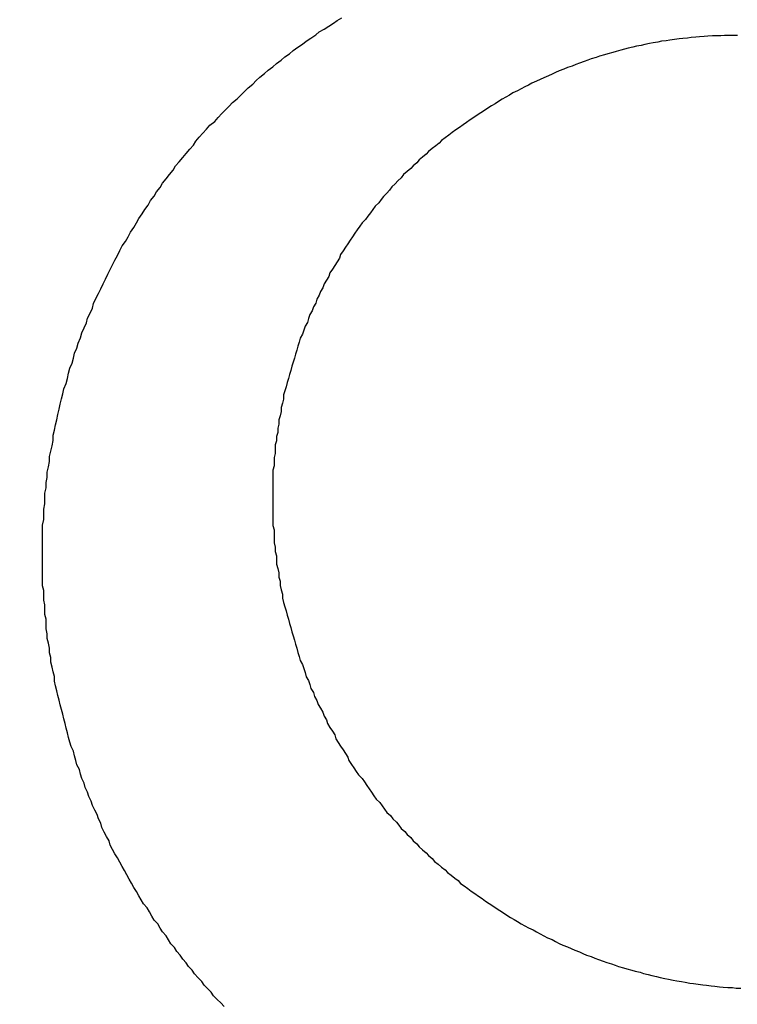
# Model space of a CAD drawing. Header units: millimetres. Extents: x -604189 to 881711, y -381903 to -7297.
# Tile 735 of 1056: x -572224.01 to -572217.97, y -161859.7 to -161851.42. Entities that reach past the tile are written whole.
import ezdxf

# ---------------------------------------------------------------- set-up
doc = ezdxf.new("R2010")
doc.units = ezdxf.units.MM
doc.header["$LTSCALE"] = 100
doc.linetypes.add('0.5_0.5', pattern=[1, 0.5, -0.5])
doc.linetypes.add('ACAD_ISO04W100', pattern=[30.5, 24, -3, 0.5, -3])
doc.layers.get('Defpoints').update_dxf_attribs({"color": 30})
doc.layers.add('OPIS', color=7, linetype='Continuous')
doc.layers.add('strop osie', color=80, linetype='ACAD_ISO04W100', lineweight=5)
doc.styles.get("Standard").update_dxf_attribs({"font": 'romans.shx', "width": 0.5})
doc.dimstyles.new('1 50', dxfattribs={"dimtxt": 150, "dimasz": 80, "dimexe": 1, "dimexo": 1, "dimgap": 20, "dimtad": 1, "dimdec": 0, "dimlfac": 0.1, "dimtxsty": 'Standard', "dimblk": 'ARCHTICK', "dimcen": 200, "dimclrd": 2, "dimadec": 1, "dimazin": 0, "dimtfac": 1, "dimtdec": 0, "dimtmove": 0, "dimatfit": 3, "dimldrblk": 'ARCHTICK', "dimfxl": 120, "dimfxlon": 1, "dimtfill": 1, "dimarcsym": 0})

# ---------------------------------------------------------------- blocks, each defined once
blk = doc.blocks.new('_ArchTick')
at = {"layer": 'strop osie', "color": 0, "const_width": 0.15}
blk.add_lwpolyline([(-0.5, -0.5), (0.5, 0.5)], dxfattribs=at)
blk = doc.blocks.new('*D3294')
at = {"layer": 'Defpoints', "color": 0, "linetype": 'ByBlock', "lineweight": 5, "transparency": 16777216}
for p in [(-595783.1257, -159420.3032), (-593748.9238, -159420.3032), (-552118.9353, -179940.3025)]:
    blk.add_point(p, dxfattribs=at)
at = {"layer": 'OPIS', "color": 0, "linetype": 'Continuous', "lineweight": -2, "transparency": 16777216}
for p, q in [((-595723.1257, -159420.3032), (-595784.1257, -159420.3032)), ((-595723.1257, -179940.3025), (-595784.1257, -179940.3025))]:
    blk.add_line(p, q, dxfattribs=at)
at = {"layer": 'OPIS', "color": 2, "lineweight": -2, "transparency": 16777216}
blk.add_line((-595783.1257, -179940.3025), (-595783.1257, -159420.3032), dxfattribs=at)
at = {"layer": 'OPIS', "color": 2, "linetype": 'ByBlock', "lineweight": -2, "transparency": 16777216, "xscale": 80, "yscale": 80, "zscale": 80}
for p, rotation in [((-595783.1257, -159420.3032), 90), ((-595783.1257, -179940.3025), 270)]:
    blk.add_blockref('_ArchTick', p, dxfattribs=dict(at, rotation=rotation))
at = {"layer": 'OPIS', "color": 0, "linetype": 'ByBlock', "lineweight": 13, "transparency": 16777216, "insert": (-595878.1257, -169680.3029), "char_height": 150, "attachment_point": 5, "rotation": 90, "bg_fill": 3, "box_fill_scale": 1.1, "bg_fill_color": 256, "bg_fill_true_color": 13158600, "bg_fill_transparency": 0}
blk.add_mtext('2052', dxfattribs=at)

msp = doc.modelspace()

# ---------------------------------------------------------------- hatches: boundary and pattern name
at = {"layer": 'OPIS', "linetype": 'ByBlock', "lineweight": 9}
h = msp.add_hatch(dxfattribs=at)
h.set_pattern_fill('ANSI37', color=0, scale=120, angle=45)
h.set_pattern_definition([(90, (-306927.96, 32475.8), (-381, 0), []), (180, (-306927.96, 32475.8), (-6e-14, -381), [])])
h.paths.add_polyline_path([(-564958.9143, -172987.7849), (-564958.9143, -172265.2915), (-565588.9143, -172265.2914), (-565588.9143, -172265.2915), (-565628.9143, -172265.2915), (-565628.9143, -172420.3002), (-565928.9143, -172420.3002), (-565928.9143, -172265.2933), (-565968.9143, -172265.2933), (-566598.9143, -172265.2933), (-566598.9143, -172987.7915, -0.414214), (-566255.9777, -173330.7281, -0.414052), (-566598.725, -173673.6646), (-564960.2013, -173673.6557, -0.413115), (-565301.8509, -173330.7215, -0.414214)])
h.paths.add_polyline_path([(-563317.8525, -172270.2851), (-563958.9143, -172270.2851), (-563958.9143, -172270.2852), (-563998.9143, -172270.2852), (-563998.9143, -172420.3002), (-564288.9143, -172420.3002), (-564288.9143, -172265.2915), (-564328.9143, -172265.2915), (-564958.9143, -172265.2915), (-564958.9143, -172987.7849, -0.414214), (-564615.9777, -173330.7215, -0.414052), (-564958.725, -173673.6581), (-563319.8686, -173673.6588, -0.412493), (-563660.7891, -173330.7281, -0.414214), (-563317.8525, -172987.7915)])
h.paths.add_polyline_path([(-562443.9214, -172420.3002), (-562658.9143, -172420.3002), (-562658.9143, -172270.2852), (-562698.9143, -172270.2852), (-563317.8525, -172270.2851), (-563317.8525, -172987.7915, -0.414214), (-562974.9159, -173330.7281, -0.414052), (-563317.6632, -173673.6646), (-562443.9208, -173685.5043)])
h.paths.add_polyline_path([(-562030.3967, -172946.8353, -0.330214), (-561835.8206, -172684.34, -0.155268), (-561986.9735, -172216.9478, -0.443866), (-562283.9735, -172485.5944), (-562283.9735, -172198.9478), (-562289.8235, -172198.9478), (-562289.8235, -172161.1478), (-562318.9235, -172161.1478), (-562318.9235, -172420.3002), (-562443.9214, -172420.3002), (-562443.9208, -173690.9055), (-562060.9282, -173690.6941), (-562060.9282, -173828.803), (-561442.163, -173828.803), (-561440.5975, -173828.0414), (-561440.5975, -173828.803), (-560917.6142, -173828.803), (-560910.3064, -172420.3002), (-561118.9235, -172420.3002), (-561118.9235, -172161.1478), (-561141.4235, -172161.1478), (-561141.4235, -172207.9478), (-561147.2735, -172207.9478), (-561147.2735, -173026.4977, -0.106281), (-561482.3728, -172966.0639, -0.965528)])
h.paths.add_polyline_path([(-569358.9142, -172147.2979), (-569368.9142, -172147.2979), (-569368.9142, -172152.2979), (-569358.9142, -172420.3002)], flags=16)
h.paths.add_polyline_path([(-569434.4142, -172167.5659), (-569436.6843, -172167.0368, -0.348623), (-569444.4142, -172157.2979, -0.414214), (-569434.4142, -172147.2979), (-569432.9142, -172147.2979), (-569432.9142, -172137.2979), (-569412.9142, -172137.2979), (-569412.9142, -172095.2979), (-569358.9142, -172095.2979), (-569358.9142, -172147.2979), (-569368.9142, -172152.2979)], flags=16)
h.paths.add_polyline_path([(-569444.4142, -172157.2979, -1), (-569424.4142, -172157.2979, -0.414214), (-569434.4142, -172167.2979), (-569434.4142, -172167.5659), (-569432.1441, -172167.0368, -0.482996)], flags=16)
h.paths.add_polyline_path([(-570317.7645, -172888.1592, -1), (-569769.0659, -172888.1592, -1)], flags=16)
h.paths.add_polyline_path([(-566598.9143, -172265.2933), (-567228.9143, -172265.2932), (-567228.9143, -172265.2933), (-567268.9143, -172265.2933), (-567268.9143, -172420.3002), (-567568.9143, -172420.3002), (-567568.9143, -172265.2915), (-567608.9143, -172265.2915), (-568238.9143, -172265.2915), (-568238.9143, -172987.7885, -0.414214), (-567895.9777, -173330.7251, -1), (-568581.8509, -173330.7251, -0.414214), (-568238.9143, -172987.7885), (-568238.9143, -172265.2915), (-568868.9143, -172265.2914), (-568868.9143, -172265.2915), (-568908.9143, -172265.2915), (-568908.9143, -172420.3002), (-569233.9141, -172420.3002), (-569233.9134, -173827.2149), (-569188.9292, -173827.1901), (-569188.9293, -173694.6285), (-566598.725, -173673.6646, -0.414375), (-566941.8509, -173330.7281, -0.414214), (-566598.9143, -172987.7915)])
h.paths.add_polyline_path([(-572120.7861, -158265.6153), (-571320.7905, -158262.9469), (-571633.0051, -158577.2512, -0.297068), (-571469.4557, -158828.2311, -0.419695), (-571748.9289, -159102.5325), (-571748.9289, -159611.059), (-571275.7133, -159611.059), (-571214.4289, -159611.059), (-571192.4289, -159611.059), (-571148.4289, -159611.059), (-571148.4289, -159601.059), (-571085.4289, -159601.059), (-570335.9416, -159605.1091), (-570335.9416, -159420.3032), (-569233.9208, -159420.3032), (-569233.9215, -158097.4441), (-574223.9215, -158097.4441), (-574223.9208, -159420.3032), (-573158.9289, -159420.3032), (-573158.9289, -159611.059), (-573086.9289, -159611.059), (-572477.4289, -159612.0718), (-572477.4289, -159611.059), (-572455.4289, -159611.059), (-572411.4289, -159611.059), (-572411.4289, -159601.059), (-572348.4289, -159601.059), (-571748.9289, -159603.4504), (-571748.9289, -159102.5325, -0.408754), (-572018.1543, -158828.2311, -0.334215), (-571819.7867, -158564.6134)])
h.paths.add_polyline_path([(-571515.0355, -159592.3663), (-571515.3386, -159252.6666), (-571963.1147, -159253.0661), (-571962.8116, -159592.7658)], flags=24)
h.paths.add_polyline_path([(-571705.0614, -158166.8814), (-571705.0614, -157654.1195), (-571945.0614, -157654.1195), (-571945.0614, -158166.8814)], flags=9)
h.paths.add_polyline_path([(-563090.358, -172828.2202), (-563090.6671, -172481.8492), (-563538.4432, -172482.2487), (-563538.1341, -172828.6197)], flags=9)
h.paths.add_polyline_path([(-561529.7772, -172649.9897), (-561530.0862, -172303.6187), (-561977.8623, -172304.0182), (-561977.5533, -172650.3892)], flags=25)
h.paths.add_polyline_path([(-561455.9618, -173757.5308), (-561455.9618, -174270.2927), (-561215.9618, -174270.2927), (-561215.9618, -173757.5308)], flags=9)
h.paths.add_polyline_path([(-569817.151, -172584.6424), (-569817.454, -172244.9427), (-570265.2301, -172245.3422), (-570264.927, -172585.0419)], flags=24)
h.paths.add_polyline_path([(-570193.4152, -172731.4925), (-570193.4152, -173044.8258), (-569893.4152, -173044.8258), (-569893.4152, -172731.4925)], flags=8)
h.paths.add_polyline_path([(-570746.5628, -173757.5308), (-570746.5628, -174270.2927), (-570506.5628, -174270.2927), (-570506.5628, -173757.5308)], flags=9)
h.paths.add_polyline_path([(-570778.7826, -172791.6893), (-570246.6398, -172791.6893), (-570246.6398, -172566.6893), (-570778.7826, -172566.6893)], flags=24)
h.paths.add_polyline_path([(-572214.9647, -173241.7514), (-569885.679, -173241.7514), (-569885.679, -172973.8943), (-572214.9647, -172973.8943)], flags=24)
edge = h.paths.add_edge_path()
edge.add_line((-569358.9142, -172220.2973), (-569358.9142, -171970.3002))
edge.add_line((-569358.9142, -171970.3002), (-572181.9015, -171970.3002))
edge.add_line((-572181.9015, -171970.3002), (-572181.9015, -172095.2979))
edge.add_line((-572181.9015, -172095.2979), (-572109.9015, -172095.2979))
edge.add_line((-572109.9015, -172095.2979), (-572048.617, -172095.2979))
edge.add_line((-572048.617, -172095.2979), (-571561.6859, -172095.2979))
edge.add_line((-571561.6859, -172095.2979), (-571500.4015, -172095.2979))
edge.add_line((-571500.4015, -172095.2979), (-571478.4015, -172095.2979))
edge.add_line((-571478.4015, -172095.2979), (-571456.4015, -172095.2979))
edge.add_line((-571456.4015, -172095.2979), (-571395.117, -172095.2979))
edge.add_line((-571395.117, -172095.2979), (-570908.1987, -172095.2979))
edge.add_line((-570908.1987, -172095.2979), (-570846.9142, -172095.2979))
edge.add_line((-570846.9142, -172095.2979), (-570774.9142, -172095.2979))
edge.add_line((-570774.9142, -172095.2979), (-570728.9142, -172095.2979))
edge.add_line((-570728.9142, -172095.2979), (-570728.9142, -172085.2979))
edge.add_line((-570728.9142, -172085.2979), (-570665.9142, -172085.2979))
edge.add_line((-570665.9142, -172085.2979), (-569465.9142, -172095.2979))
edge.add_line((-569465.9142, -172095.2979), (-570268.581, -172095.2979))
edge.add_line((-570268.581, -172095.2979), (-570268.581, -172119.7979))
edge.add_line((-570268.581, -172119.7979), (-570197.581, -172119.7979))
edge.add_line((-570197.581, -172119.7979), (-569593.1987, -172119.7979))
edge.add_line((-569593.1987, -172119.7979), (-569516.9142, -172119.7979))
edge.add_line((-569516.9142, -172119.7979), (-569516.9142, -172139.7979))
edge.add_line((-569516.9142, -172139.7979), (-569593.1987, -172139.7979))
edge.add_line((-569593.1987, -172139.7979), (-570228.9142, -172139.7979))
edge.add_line((-570228.9142, -172139.7979), (-570268.581, -172139.7979))
edge.add_line((-570268.581, -172139.7979), (-570268.581, -172147.2979))
edge.add_line((-570268.581, -172147.2979), (-570288.581, -172147.2979))
edge.add_line((-570288.581, -172147.2979), (-570367.581, -172147.2979))
edge.add_arc((-570667.4142, -172157.2979), 300, -95.73917, 1.910213, ccw=False)
edge.add_line((-570697.4142, -172455.7941), (-570697.4142, -172167.5659))
edge.add_line((-570697.4142, -172167.5659), (-570772.9142, -172149.9669))
edge.add_line((-570772.9142, -172149.9669), (-570772.9142, -172147.2979))
edge.add_line((-570772.9142, -172147.2979), (-570846.9142, -172147.2979))
edge.add_line((-570846.9142, -172147.2979), (-570908.1987, -172147.2979))
edge.add_line((-570908.1987, -172147.2979), (-571395.117, -172147.2979))
edge.add_line((-571395.117, -172147.2979), (-571456.4015, -172147.2979))
edge.add_line((-571456.4015, -172147.2979), (-571478.4015, -172147.2979))
edge.add_line((-571478.4015, -172147.2979), (-571500.4015, -172147.2979))
edge.add_line((-571500.4015, -172147.2979), (-571561.6859, -172147.2979))
edge.add_line((-571561.6859, -172147.2979), (-572048.617, -172147.2979))
edge.add_line((-572048.617, -172147.2979), (-572109.9015, -172147.2979))
edge.add_line((-572109.9015, -172147.2979), (-572181.9015, -172147.2979))
edge.add_line((-572181.9015, -172147.2979), (-572181.9015, -172420.3002))
edge.add_line((-572181.9015, -172420.3002), (-572288.93, -172420.3002))
edge.add_line((-572288.93, -172420.3002), (-572288.9292, -173828.9012))
edge.add_line((-572288.9292, -173828.9012), (-569233.9134, -173827.2149))
edge.add_line((-569233.9134, -173827.2149), (-569233.9142, -172220.2972))
edge.add_line((-569233.9142, -172220.2972), (-569358.9142, -172220.2973))
at = {"layer": 'OPIS', "linetype": 'ByBlock', "lineweight": 15}
h = msp.add_hatch(dxfattribs=at)
h.set_pattern_fill('ANSI37', color=0, scale=80, angle=45)
h.set_pattern_definition([(90, (-306927.96, 32475.8), (-254, 0), []), (180, (-306927.96, 32475.8), (-3e-14, -254), [])])
h.paths.add_polyline_path([(-559745.6161, -168470.3032), (-559845.6161, -168470.3032), (-559845.6161, -168410.3032), (-559745.6161, -168410.3032), (-559745.6161, -168350.3032), (-560845.6161, -168350.3032), (-560845.6161, -168410.3032), (-560745.6161, -168410.3032), (-560745.6161, -168470.3032, 0.267949), (-560295.6161, -169249.7261), (-560295.6161, -169481.1844, -0.414214), (-559952.6795, -169824.121, -1), (-560638.5527, -169824.121, -0.414214), (-560295.6161, -169481.1844), (-560295.6161, -169249.7261, -0.267949), (-560745.6161, -168470.3032), (-560845.6161, -168470.3032), (-560845.6161, -168350.3032), (-561118.9235, -168350.3032), (-561118.9235, -172095.2912), (-559553.9216, -172095.2896), (-559553.9235, -168350.3032), (-559745.6161, -168350.3032)])
h.paths.add_polyline_path([(-560989.2376, -171970.2882), (-560989.2376, -171369.4302), (-560514.2381, -171369.4302, -0.414232), (-560506.2376, -171377.4302), (-560506.2376, -171961.4357, -0.403374), (-560513.9405, -171969.4302), (-560989.2376, -171969.4302), (-560998.9235, -171970.2883)], flags=16)
h.paths.add_polyline_path([(-560569.2376, -171447.4302), (-560569.2376, -171891.4302, -0.414209), (-560619.2368, -171941.4302), (-560824.2357, -171941.4318, -0.414225), (-560874.2376, -171891.4318), (-560874.2376, -171447.4318, -0.414209), (-560824.2384, -171397.4318), (-560619.238, -171397.4302, -0.414216)], flags=0)
h.paths.add_polyline_path([(-560754.7376, -171692.2717), (-560768.2641, -171689.5342), (-560778.5199, -171674.0914), (-560777.5796, -171669.433), (-560791.3376, -171669.433), (-560788.5131, -171683.4206), (-560780.6181, -171695.3108), (-560768.7278, -171703.2059), (-560754.7376, -171706.0309)], flags=0)
h.paths.add_polyline_path([(-560926.5376, -171669.4319), (-560944.0375, -171669.4319), (-560944.0376, -171669.4319), (-560938.9119, -171681.8063), (-560926.5376, -171686.9319)], flags=0)
h.paths.add_polyline_path([(-559553.9256, -164304.9199), (-559553.9257, -164080.3032), (-560998.9235, -164080.3032), (-560998.9235, -164130.3032), (-561051.7578, -164130.3032), (-561051.7578, -164230.3032), (-561112.4092, -164230.3032), (-561118.2586, -165128.2363), (-561111.7578, -165130.3032), (-561051.7578, -165130.3032), (-561051.7578, -165230.3032), (-560998.9235, -165230.3032), (-560998.9235, -165930.3032), (-560968.9235, -165930.3032), (-559691.7578, -165930.3032), (-559691.7578, -166884.9244, -0.259771), (-560368.4683, -166480.3032), (-560576.7808, -166480.3032, -0.694758), (-561118.9235, -166682.1405), (-561118.9235, -167150.3032), (-559553.9241, -167150.3032), (-559553.9249, -165742.5853, -0.501722), (-560517.8869, -165023.7527, -0.501722)])
h.paths.add_polyline_path([(-561051.7578, -166930.3032), (-561051.7578, -167030.3032), (-561111.7578, -167030.3032), (-561111.7578, -166930.3032)], flags=16)
h.paths.add_polyline_path([(-559553.9256, -164304.9199, 0.501722), (-560517.8869, -165023.7527, 0.501722), (-559553.9249, -165742.5853)], flags=17)
h.paths.add_polyline_path([(-559017.8869, -165023.7527, 0.331805), (-559553.9256, -164304.9199), (-559553.9249, -165742.5853, 0.331804)], flags=17)
h.paths.add_polyline_path([(-558393.9201, -165930.3032), (-559553.9248, -165930.3032), (-559553.9242, -167030.3032), (-558393.9201, -167030.3032)])
edge = h.paths.add_edge_path(flags=16)
edge.add_ellipse((-558869.2567, -166529.0581), major_axis=(0, 174.9447), ratio=0.83560798, start_angle=0, end_angle=180, ccw=False)
edge.add_line((-558869.0233, -166354.0889), (-558868.8365, -166354.1133))
edge.add_line((-558868.8365, -166354.1133), (-558551.7582, -166354.1133))
edge.add_ellipse((-558534.0421, -166361.1263), major_axis=(0, 22.0682), ratio=0.9052568, start_angle=0, end_angle=83.73181, ccw=False)
edge.add_line((-558534.0421, -166339.0581), (-558415.4419, -166339.0581))
edge.add_line((-558415.4419, -166339.0581), (-558415.4419, -166719.058))
edge.add_line((-558415.4419, -166719.058), (-558534.0421, -166719.058))
edge.add_ellipse((-558534.0421, -166696.9898), major_axis=(0, 22.0682), ratio=0.9052568, start_angle=108.52912, end_angle=180, ccw=False)
edge.add_line((-558552.9839, -166704.0028), (-558869.2567, -166704.0028))
edge = h.paths.add_edge_path(flags=16)
edge.add_ellipse((-558655.1487, -165473.0705), major_axis=(119.5767, 0), ratio=0.97546159, start_angle=134.53493, end_angle=225.46507, ccw=False)
edge.add_ellipse((-558571.3619, -165553.0941), major_axis=(-236.8278, 0), ratio=0.97546159, start_angle=293.077059, end_angle=315.064585, ccw=False)
edge.add_ellipse((-558581.1214, -165519.0637), major_axis=(-200.9624, 0), ratio=0.97546159, start_angle=268.869132, end_angle=294.416017, ccw=False)
edge.add_line((-558577.1552, -165323.0707), (-558434.7252, -165323.0707))
edge.add_line((-558434.7252, -165323.0707), (-558434.7252, -165623.0703))
edge.add_line((-558434.7252, -165623.0703), (-558577.1552, -165623.0703))
edge.add_ellipse((-558581.1214, -165427.0774), major_axis=(200.9624, 0), ratio=0.97546159, start_angle=245.583983, end_angle=271.130868, ccw=False)
edge.add_ellipse((-558571.3619, -165393.0469), major_axis=(-236.8278, 0), ratio=0.97546159, start_angle=404.935415, end_angle=426.922941, ccw=False)
h.paths.add_polyline_path([(-559691.7578, -166075.3032), (-560476.9877, -166075.3032, 0.131652), (-560368.4683, -166480.3032), (-559691.7578, -166480.3032)], flags=17)
h.paths.add_polyline_path([(-560476.9877, -166075.3032), (-559691.7578, -166075.3032), (-559691.7578, -165930.3032), (-560991.7578, -165930.3032), (-561051.7578, -165930.3032), (-561051.7578, -166030.3032), (-561118.9235, -166030.3032), (-561118.9235, -166278.4659, -0.694758), (-560576.7808, -166480.3032), (-560368.4683, -166480.3032, -0.131652)], flags=17)
h.paths.add_polyline_path([(-571773.9197, -161590.5433), (-574108.1879, -161590.5433), (-574098.9171, -166615.2859), (-571773.9197, -166615.2837)])
h.paths.add_polyline_path([(-559933.2163, -164919.2007), (-558639.2026, -164919.2007), (-558639.2026, -164793.3399), (-559933.2163, -164793.3399)], flags=25)
h.paths.add_polyline_path([(-560038.7197, -166687.5881), (-559732.9898, -166687.5881), (-559732.9898, -166284.5895), (-560038.7197, -166284.5895)], flags=25)
h.paths.add_polyline_path([(-559928.8713, -165007.0998), (-559413.7498, -165007.0998), (-559413.7498, -164907.7601), (-559928.8713, -164907.7601)], flags=9)
h.paths.add_polyline_path([(-559933.2163, -164919.2007), (-558639.2026, -164919.2007), (-558639.2026, -164793.3399), (-559933.2163, -164793.3399)], flags=25)
h.paths.add_polyline_path([(-560330.8592, -165014.5781), (-559994.1825, -165014.5781), (-559994.1825, -164899.1947), (-560330.8592, -164899.1947)], flags=24)
h.paths.add_polyline_path([(-560290.2043, -164902.8369), (-560108.3543, -164902.8369), (-560108.3543, -164804.8069), (-560290.2043, -164804.8069)], flags=24)
h.paths.add_polyline_path([(-560498.8656, -166997.3416), (-559983.7441, -166997.3416), (-559983.7441, -166898.0019), (-560498.8656, -166898.0019)], flags=24)
h.paths.add_polyline_path([(-560498.7904, -166887.3416), (-559655.7235, -166887.3416), (-559655.7235, -166788.0019), (-560498.7904, -166788.0019)], flags=24)
h.paths.add_polyline_path([(-560900.8535, -167004.8199), (-560564.1768, -167004.8199), (-560564.1768, -166889.4365), (-560900.8535, -166889.4365)], flags=24)
h.paths.add_polyline_path([(-560860.1986, -166893.0787), (-560678.3486, -166893.0787), (-560678.3486, -166795.0487), (-560860.1986, -166795.0487)], flags=24)
h.paths.add_polyline_path([(-560525.1681, -170610.564), (-560010.0466, -170610.564), (-560010.0466, -170511.2243), (-560525.1681, -170511.2243)], flags=24)
h.paths.add_polyline_path([(-560529.5131, -170522.665), (-559444.307, -170522.665), (-559444.307, -170396.8042), (-560529.5131, -170396.8042)], flags=9)
h.paths.add_polyline_path([(-560927.156, -170618.0423), (-560590.4793, -170618.0423), (-560590.4793, -170502.659), (-560927.156, -170502.659)], flags=24)
h.paths.add_polyline_path([(-560886.5011, -170506.3012), (-560704.6511, -170506.3012), (-560704.6511, -170408.2712), (-560886.5011, -170408.2712)], flags=24)
h.paths.add_polyline_path([(-560065.2995, -168940.3582), (-560065.2995, -168600.6584), (-560513.0758, -168600.6584), (-560513.0758, -168940.3582)], flags=24)
h.paths.add_polyline_path([(-559111.5256, -164087.3863), (-558760.9896, -164087.3863), (-558760.8154, -164093.1916), (-558760.6443, -164098.997), (-558760.4763, -164104.8025), (-558760.3114, -164110.6081), (-558760.1497, -164116.4138), (-558759.991, -164122.2195), (-558759.8355, -164128.0254), (-558759.683, -164133.8313), (-558759.5337, -164139.6373), (-558759.3874, -164145.4434), (-558759.2442, -164151.2496), (-558759.1041, -164157.0558), (-558758.9671, -164162.8622), (-558758.8332, -164168.6685), (-558758.7024, -164174.475), (-558758.5746, -164180.2815), (-558758.4499, -164186.0881), (-558758.3283, -164191.8948), (-558758.2098, -164197.7015), (-558758.0943, -164203.5083), (-558757.9818, -164209.3151), (-558757.8725, -164215.122), (-558757.7661, -164220.929), (-558757.6628, -164226.736), (-558757.5626, -164232.5431), (-558757.4654, -164238.3502), (-558757.3712, -164244.1574), (-558757.2801, -164249.9646), (-558757.1919, -164255.7719), (-558757.1068, -164261.5792), (-558757.0248, -164267.3865), (-558756.9458, -164273.1939), (-558756.8699, -164279.0014), (-558756.7972, -164284.8089), (-558756.7276, -164290.6164), (-558756.6612, -164296.4239), (-558756.5981, -164302.2315), (-558756.5382, -164308.0392), (-558756.4815, -164313.8468), (-558756.4282, -164319.6545), (-558756.3782, -164325.4622), (-558756.3315, -164331.2699), (-558756.2883, -164337.0777), (-558756.2484, -164342.8855), (-558756.2118, -164348.6933), (-558756.1781, -164354.5011), (-558756.1471, -164360.309), (-558756.1182, -164366.1168), (-558756.0913, -164371.9247), (-558756.066, -164377.7326), (-558756.0419, -164383.5405), (-558756.0201, -164389.3484), (-558756.0043, -164395.1563), (-558755.9986, -164400.9642), (-558756.0069, -164406.7722), (-558756.0313, -164412.5801), (-558756.0727, -164418.3878), (-558756.1321, -164424.1955), (-558756.2103, -164430.0028), (-558756.3078, -164435.8099), (-558756.4249, -164441.6166), (-558756.5621, -164447.4229), (-558756.7197, -164453.2287), (-558756.8982, -164459.0339), (-558757.098, -164464.8385), (-558757.3197, -164470.6423), (-558757.5651, -164476.4453), (-558757.8369, -164482.2469), (-558758.1378, -164488.0471), (-558758.4702, -164493.8454), (-558758.8369, -164499.6416), (-558759.2405, -164505.4354), (-558759.6838, -164511.2264), (-558760.1745, -164517.0136), (-558760.7255, -164522.7951), (-558761.3496, -164528.5691), (-558762.0603, -164534.3333), (-558762.8742, -164540.0838), (-558763.8091, -164545.8157), (-558764.8827, -164551.5243), (-558766.1165, -164557.2013), (-558767.5383, -164562.8323), (-558769.1771, -164568.402), (-558771.0625, -164573.8941), (-558773.2333, -164579.28), (-558775.7351, -164584.5205), (-558778.6098, -164589.5655), (-558781.8966, -164594.3536), (-558785.6282, -164598.7982), (-558789.8079, -164602.8267), (-558794.3738, -164606.4129), (-558799.2553, -164609.5564), (-558804.3822, -164612.2836), (-558809.6945, -164614.6285), (-558815.1428, -164616.63), (-558820.6944, -164618.3259), (-558826.3252, -164619.7535), (-558832.0112, -164620.9496), (-558837.7322, -164621.9498), (-558843.479, -164622.7861), (-558849.2444, -164623.4899), (-558855.0211, -164624.092), (-558860.8052, -164624.6116), (-558866.5954, -164625.0558), (-558872.3908, -164625.4311), (-558878.1904, -164625.7436), (-558883.9932, -164625.9992), (-558889.7982, -164626.2039), (-558895.6045, -164626.3635), (-558901.4113, -164626.4837), (-558907.2185, -164626.5703), (-558913.026, -164626.6286), (-558918.8337, -164626.6643), (-558924.6416, -164626.6829), (-558930.4496, -164626.69), (-558936.2576, -164626.6911), (-558941.5211, -164626.6903), (-558946.7847, -164626.6852), (-558952.0483, -164626.6715), (-558957.3117, -164626.645), (-558962.575, -164626.6016), (-558967.8379, -164626.537), (-558973.1003, -164626.447), (-558978.3622, -164626.3275), (-558983.6233, -164626.1742), (-558988.8833, -164625.9829), (-558994.1416, -164625.7497), (-558999.3976, -164625.4704), (-559004.6507, -164625.1407), (-559009.9001, -164624.756), (-559015.1446, -164624.3114), (-559020.3833, -164623.802), (-559025.6144, -164623.2197), (-559030.834, -164622.543), (-559036.0369, -164621.7475), (-559041.2162, -164620.8117), (-559046.3638, -164619.7132), (-559051.4663, -164618.4241), (-559056.5084, -164616.9152), (-559061.4697, -164615.1596), (-559066.3259, -164613.1306), (-559071.0433, -164610.7989), (-559075.5827, -164608.1366), (-559079.8942, -164605.1211), (-559083.9247, -164601.7377), (-559087.6216, -164597.9954), (-559090.9448, -164593.9181), (-559093.9051, -164589.5659), (-559096.5268, -164585.003), (-559098.8391, -164580.2753), (-559100.8727, -164575.4217), (-559102.6616, -164570.4717), (-559104.2381, -164565.4504), (-559105.625, -164560.3732), (-559106.8432, -164555.253), (-559107.9147, -164550.0999), (-559108.8603, -164544.9227), (-559109.6947, -164539.7262), (-559110.4308, -164534.5143), (-559111.0819, -164529.2909), (-559111.6605, -164524.0593), (-559112.1765, -164518.8213), (-559112.6393, -164513.5782), (-559113.0584, -164508.3314), (-559113.442, -164503.0819), (-559113.7937, -164497.8303), (-559114.1161, -164492.5768), (-559114.4116, -164487.3217), (-559114.6825, -164482.0653), (-559114.9304, -164476.8077), (-559115.1568, -164471.5491), (-559115.3631, -164466.2897), (-559115.5507, -164461.0296), (-559115.7201, -164455.7689), (-559115.8719, -164450.5077), (-559116.0067, -164445.2459), (-559116.1249, -164439.9838), (-559116.2269, -164434.7214), (-559116.3128, -164429.4586), (-559116.383, -164424.1957), (-559116.4377, -164418.9325), (-559116.4775, -164413.6692), (-559116.5031, -164408.4059), (-559116.5152, -164403.1424), (-559116.515, -164397.879), (-559116.5049, -164392.6156), (-559116.488, -164387.3522), (-559116.4673, -164382.0887), (-559116.4453, -164376.8253), (-559116.4222, -164371.5619), (-559116.3978, -164366.2985), (-559116.3718, -164361.0352), (-559116.344, -164355.7718), (-559116.3141, -164350.5084), (-559116.2819, -164345.2451), (-559116.2472, -164339.9818), (-559116.2097, -164334.7185), (-559116.1693, -164329.4552), (-559116.1262, -164324.1919), (-559116.0804, -164318.9287), (-559116.0318, -164313.6655), (-559115.9805, -164308.4023), (-559115.9265, -164303.1391), (-559115.8698, -164297.876), (-559115.8105, -164292.6129), (-559115.7486, -164287.3498), (-559115.6841, -164282.0868), (-559115.617, -164276.8237), (-559115.5473, -164271.5608), (-559115.4751, -164266.2978), (-559115.4004, -164261.0349), (-559115.3232, -164255.772), (-559115.2436, -164250.5092), (-559115.1614, -164245.2464), (-559115.0768, -164239.9836), (-559114.9897, -164234.7209), (-559114.9001, -164229.4582), (-559114.808, -164224.1955), (-559114.7134, -164218.9329), (-559114.6163, -164213.6704), (-559114.5167, -164208.4079), (-559114.4146, -164203.1454), (-559114.3099, -164197.883), (-559114.2028, -164192.6207), (-559114.0931, -164187.3584), (-559113.9808, -164182.0961), (-559113.8661, -164176.834), (-559113.7488, -164171.5718), (-559113.6289, -164166.3097), (-559113.5065, -164161.0477), (-559113.3815, -164155.7858), (-559113.254, -164150.5239), (-559113.124, -164145.262), (-559112.9914, -164140.0003), (-559112.8563, -164134.7385), (-559112.7186, -164129.4769), (-559112.5783, -164124.2153), (-559112.4356, -164118.9538), (-559112.2903, -164113.6924), (-559112.1424, -164108.431), (-559111.992, -164103.1697), (-559111.8391, -164097.9085), (-559111.6836, -164092.6474)])
edge = h.paths.add_edge_path()
edge.add_line((-558393.9201, -164080.3032), (-559553.9257, -164080.3032))
edge.add_line((-559553.9257, -164080.3032), (-559553.9256, -164304.9199))
edge.add_arc((-559767.8869, -165023.7527), 750, 0, 73.4243141, ccw=False)
edge.add_arc((-559767.8869, -165023.7527), 750, -73.424255, 0, ccw=False)
edge.add_line((-559553.9249, -165742.5853), (-559553.9248, -165830.3032))
edge.add_line((-559553.9248, -165830.3032), (-558393.9201, -165830.3032))
edge.add_line((-558393.9201, -165830.3032), (-558393.9201, -164080.3032))

# ---------------------------------------------------------------- next in the draw order: dimensions: what is measured, and where the dimension line sits
at = {"layer": 'OPIS', "color": 0, "linetype": 'ByBlock', "lineweight": 13}
dim = msp.add_linear_dim(base=(-595783.1257, -159420.3032), p1=(-552118.9353, -179940.3025), p2=(-593748.9238, -159420.3032), angle=90, dimstyle='1 50', override={"dimtmove": 1, "dimfxl": 60, "dimarcsym": 1}, dxfattribs=at)
dim.commit()
dim.dimension.update_dxf_attribs({"geometry": '*D3294', "text_midpoint": (-595878.1257, -169680.3029)})

# ---------------------------------------------------------------- next in the draw order: hatches: boundary and pattern name
at = {"layer": 'OPIS', "linetype": '0.5_0.5', "lineweight": 13}
h = msp.add_hatch(dxfattribs=at)
h.set_pattern_fill('ANSI37', color=0, scale=130)
h.set_pattern_definition([(45, (-597218.54, 256668.8), (-291.85832, 291.85832), []), (135, (-597218.54, 256668.8), (-291.85832, -291.85832), [])])
edge = h.paths.add_edge_path(flags=16)
edge.add_line((-570958.9159, -168985.2814), (-571058.9159, -168985.2814))
edge.add_line((-571058.9159, -168985.2814), (-572598.9159, -168985.2814))
edge.add_line((-572598.9159, -168985.2814), (-572598.9151, -170470.3002))
edge.add_line((-572598.9151, -170470.3002), (-570825.7626, -170470.3002))
edge.add_arc((-570508.9159, -170339.0992), 342.9366, 180, 202.49364, ccw=False)
edge.add_arc((-570508.9159, -170339.0992), 342.9366, 90, 180, ccw=False)
edge.add_line((-570508.9159, -169996.1626), (-570508.9159, -169764.7043))
edge.add_arc((-570058.9159, -168985.2814), 900, 180.0000001, 240, ccw=False)
edge = h.paths.add_edge_path(flags=17)
edge.add_line((-569358.9153, -170085.2814), (-569358.9159, -168985.2814))
edge.add_line((-569358.9159, -168985.2814), (-569358.9169, -168985.2814))
edge.add_line((-569358.9169, -168985.2814), (-569958.9159, -168985.2814))
edge.add_line((-569958.9159, -168985.2814), (-570058.9159, -168985.2814))
edge.add_line((-570058.9159, -168985.2814), (-570058.9159, -168925.2814))
edge.add_line((-570058.9159, -168925.2814), (-569958.9159, -168925.2814))
edge.add_line((-569958.9159, -168925.2814), (-569958.9159, -168865.2814))
edge.add_line((-569958.9159, -168865.2814), (-569358.9159, -168865.2814))
edge.add_line((-569358.9159, -168865.2814), (-569358.9169, -166865.2814))
edge.add_line((-569358.9169, -166865.2814), (-574098.917, -166865.2859))
edge.add_line((-574098.917, -166865.2859), (-574098.9143, -171970.3002))
edge.add_line((-574098.9143, -171970.3002), (-572608.9134, -171970.3002))
edge.add_line((-572608.9134, -171970.3002), (-571504.9134, -170590.3002))
edge.add_line((-571504.9134, -170590.3002), (-572718.915, -170590.3002))
edge.add_line((-572718.915, -170590.3002), (-572718.9159, -168865.2814))
edge.add_line((-572718.9159, -168865.2814), (-571058.9159, -168865.2814))
edge.add_line((-571058.9159, -168865.2814), (-571058.9159, -168925.2814))
edge.add_line((-571058.9159, -168925.2814), (-570958.9159, -168925.2814))
edge.add_line((-570958.9159, -168925.2814), (-570958.9159, -168985.2814))
edge.add_arc((-570058.9159, -168985.2814), 900, 180, 240)
edge.add_line((-570508.9159, -169764.7043), (-570508.9159, -169996.1626))
edge.add_arc((-570508.9159, -170339.0992), 342.9366, 0, 90, ccw=False)
edge.add_arc((-570508.9159, -170339.0992), 342.9366, 208.979889, 360, ccw=False)
edge.add_line((-570808.9134, -170505.2529), (-570808.9134, -171171.0862))
edge.add_arc((-570808.9134, -171220.3002), 49.214, 0, 90, ccw=False)
edge.add_arc((-570808.9134, -171220.3002), 49.214, 270, 360, ccw=False)
edge.add_line((-570808.9134, -171269.5142), (-570808.9134, -171970.3002))
edge.add_line((-570808.9134, -171970.3002), (-569358.9143, -171970.3002))
edge.add_line((-569358.9143, -171970.3002), (-569358.9153, -170085.2814))
h.paths.add_polyline_path([(-561118.9235, -159870.3032), (-590334.6553, -159870.3032), (-590334.6553, -161470.3032), (-562318.9235, -161470.3032), (-562318.9235, -172095.2924), (-561118.9235, -172095.2912), (-561118.9235, -168350.3032), (-552073.9191, -168350.3032), (-552073.9198, -167150.3032), (-561118.9235, -167150.3032)])
h.paths.add_polyline_path([(-572856.9268, -169813.6802), (-569451.0696, -169813.6802), (-569451.0696, -169408.6802), (-572856.9268, -169408.6802)], flags=16)

# ---------------------------------------------------------------- next in the draw order: linework, layer by layer
at = {"color": 0}
for points in [[(-572223.816, -161855.9372, 0), (-572223.816, -161855.8922, 0), (-572223.816, -161855.8472, 0), (-572223.816, -161855.8032, 0), (-572223.816, -161855.7582, 0), (-572223.816, -161855.7132, 0), (-572223.816, -161855.6692, 0), (-572223.806, -161855.6242, 0), (-572223.806, -161855.5802, 0), (-572223.806, -161855.5352, 0), (-572223.796, -161855.4902, 0), (-572223.796, -161855.4462, 0), (-572223.796, -161855.4012, 0), (-572223.786, -161855.3572, 0), (-572223.786, -161855.3122, 0), (-572223.776, -161855.2682, 0), (-572223.776, -161855.2242, 0), (-572223.766, -161855.1792, 0), (-572223.756, -161855.1352, 0), (-572223.756, -161855.0912, 0), (-572223.746, -161855.0472, 0), (-572223.736, -161855.0032, 0), (-572223.726, -161854.9582, 0), (-572223.726, -161854.9142, 0), (-572223.716, -161854.8702, 0), (-572223.706, -161854.8272, 0), (-572223.696, -161854.7832, 0), (-572223.686, -161854.7392, 0), (-572223.676, -161854.6952, 0), (-572223.666, -161854.6522, 0), (-572223.656, -161854.6082, 0), (-572223.646, -161854.5652, 0), (-572223.636, -161854.5222, 0), (-572223.616, -161854.4782, 0), (-572223.606, -161854.4352, 0), (-572223.596, -161854.3922, 0), (-572223.586, -161854.3492, 0), (-572223.566, -161854.3072, 0), (-572223.556, -161854.2642, 0), (-572223.546, -161854.2212, 0), (-572223.526, -161854.1792, 0), (-572223.516, -161854.1372, 0), (-572223.496, -161854.0942, 0), (-572223.486, -161854.0522, 0), (-572223.466, -161854.0102, 0), (-572223.446, -161853.9682, 0), (-572223.436, -161853.9272, 0), (-572223.416, -161853.8852, 0), (-572223.396, -161853.8442, 0), (-572223.386, -161853.8032, 0), (-572223.366, -161853.7612, 0), (-572223.346, -161853.7202, 0), (-572223.326, -161853.6802, 0), (-572223.306, -161853.6392, 0), (-572223.286, -161853.5992, 0), (-572223.266, -161853.5582, 0), (-572223.246, -161853.5182, 0), (-572223.226, -161853.4782, 0), (-572223.206, -161853.4382, 0), (-572223.186, -161853.3992, 0), (-572223.166, -161853.3592, 0), (-572223.146, -161853.3202, 0), (-572223.116, -161853.2812, 0), (-572223.096, -161853.2422, 0), (-572223.076, -161853.2032, 0), (-572223.046, -161853.1642, 0), (-572223.026, -161853.1262, 0), (-572223.006, -161853.0882, 0), (-572222.976, -161853.0502, 0), (-572222.956, -161853.0122, 0), (-572222.926, -161852.9752, 0), (-572222.906, -161852.9372, 0), (-572222.876, -161852.9002, 0), (-572222.856, -161852.8632, 0), (-572222.826, -161852.8272, 0), (-572222.806, -161852.7902, 0), (-572222.776, -161852.7542, 0), (-572222.746, -161852.7182, 0), (-572222.716, -161852.6822, 0), (-572222.696, -161852.6462, 0), (-572222.666, -161852.6112, 0), (-572222.636, -161852.5762, 0), (-572222.606, -161852.5412, 0), (-572222.576, -161852.5062, 0), (-572222.546, -161852.4722, 0), (-572222.526, -161852.4382, 0), (-572222.496, -161852.4042, 0), (-572222.466, -161852.3702, 0), (-572222.436, -161852.3372, 0), (-572222.406, -161852.3042, 0), (-572222.366, -161852.2712, 0), (-572222.336, -161852.2382, 0), (-572222.306, -161852.2062, 0), (-572222.276, -161852.1742, 0), (-572222.246, -161852.1422, 0), (-572222.216, -161852.1112, 0), (-572222.176, -161852.0802, 0), (-572222.146, -161852.0492, 0), (-572222.116, -161852.0182, 0), (-572222.086, -161851.9882, 0), (-572222.046, -161851.9582, 0), (-572222.016, -161851.9282, 0), (-572221.986, -161851.8982, 0), (-572221.946, -161851.8692, 0), (-572221.916, -161851.8402, 0), (-572221.876, -161851.8122, 0), (-572221.846, -161851.7842, 0), (-572221.806, -161851.7562, 0), (-572221.776, -161851.7282, 0), (-572221.736, -161851.7012, 0), (-572221.706, -161851.6742, 0), (-572221.666, -161851.6472, 0), (-572221.626, -161851.6212, 0), (-572221.596, -161851.5952, 0), (-572221.556, -161851.5692, 0), (-572221.516, -161851.5432, 0), (-572221.486, -161851.5182, 0), (-572221.446, -161851.4942, 0), (-572221.406, -161851.4692, 0), (-572221.366, -161851.4452, 0), (-572221.336, -161851.4212, 0), (-572221.296, -161851.3982, 0)], [(-572217.966, -161851.5482, 0), (-572217.996, -161851.5482, 0), (-572218.036, -161851.5482, 0), (-572218.076, -161851.5492, 0), (-572218.106, -161851.5502, 0), (-572218.146, -161851.5512, 0), (-572218.176, -161851.5522, 0), (-572218.216, -161851.5542, 0), (-572218.246, -161851.5562, 0), (-572218.286, -161851.5592, 0), (-572218.316, -161851.5622, 0), (-572218.356, -161851.5652, 0), (-572218.386, -161851.5692, 0), (-572218.426, -161851.5722, 0), (-572218.456, -161851.5772, 0), (-572218.496, -161851.5812, 0), (-572218.536, -161851.5862, 0), (-572218.566, -161851.5922, 0), (-572218.606, -161851.5972, 0), (-572218.636, -161851.6032, 0), (-572218.676, -161851.6102, 0), (-572218.706, -161851.6162, 0), (-572218.746, -161851.6232, 0), (-572218.776, -161851.6312, 0), (-572218.816, -161851.6382, 0), (-572218.846, -161851.6462, 0), (-572218.886, -161851.6552, 0), (-572218.916, -161851.6632, 0), (-572218.946, -161851.6722, 0), (-572218.986, -161851.6822, 0), (-572219.016, -161851.6912, 0), (-572219.056, -161851.7012, 0), (-572219.086, -161851.7122, 0), (-572219.126, -161851.7222, 0), (-572219.156, -161851.7332, 0), (-572219.196, -161851.7442, 0), (-572219.226, -161851.7562, 0), (-572219.256, -161851.7682, 0), (-572219.296, -161851.7802, 0), (-572219.326, -161851.7922, 0), (-572219.356, -161851.8052, 0), (-572219.396, -161851.8182, 0), (-572219.426, -161851.8312, 0), (-572219.466, -161851.8452, 0), (-572219.496, -161851.8592, 0), (-572219.526, -161851.8732, 0), (-572219.556, -161851.8882, 0), (-572219.596, -161851.9032, 0), (-572219.626, -161851.9182, 0), (-572219.656, -161851.9332, 0), (-572219.696, -161851.9492, 0), (-572219.726, -161851.9652, 0), (-572219.756, -161851.9812, 0), (-572219.786, -161851.9982, 0), (-572219.816, -161852.0152, 0), (-572219.856, -161852.0322, 0), (-572219.886, -161852.0492, 0), (-572219.916, -161852.0672, 0), (-572219.946, -161852.0852, 0), (-572219.976, -161852.1032, 0), (-572220.006, -161852.1222, 0), (-572220.036, -161852.1412, 0), (-572220.066, -161852.1602, 0), (-572220.096, -161852.1792, 0), (-572220.126, -161852.1992, 0), (-572220.156, -161852.2182, 0), (-572220.186, -161852.2392, 0), (-572220.216, -161852.2592, 0), (-572220.246, -161852.2802, 0), (-572220.276, -161852.3002, 0), (-572220.306, -161852.3222, 0), (-572220.336, -161852.3432, 0), (-572220.366, -161852.3652, 0), (-572220.396, -161852.3872, 0), (-572220.426, -161852.4092, 0), (-572220.456, -161852.4312, 0), (-572220.476, -161852.4542, 0), (-572220.506, -161852.4772, 0), (-572220.536, -161852.5002, 0), (-572220.566, -161852.5242, 0), (-572220.586, -161852.5472, 0), (-572220.616, -161852.5712, 0), (-572220.646, -161852.5952, 0), (-572220.666, -161852.6202, 0), (-572220.696, -161852.6442, 0), (-572220.716, -161852.6692, 0), (-572220.746, -161852.6942, 0), (-572220.776, -161852.7192, 0), (-572220.796, -161852.7452, 0), (-572220.826, -161852.7712, 0), (-572220.846, -161852.7972, 0), (-572220.876, -161852.8232, 0), (-572220.896, -161852.8492, 0), (-572220.916, -161852.8762, 0), (-572220.946, -161852.9032, 0), (-572220.966, -161852.9302, 0), (-572220.986, -161852.9572, 0), (-572221.016, -161852.9852, 0), (-572221.036, -161853.0132, 0), (-572221.056, -161853.0412, 0), (-572221.076, -161853.0692, 0), (-572221.096, -161853.0972, 0), (-572221.126, -161853.1262, 0), (-572221.146, -161853.1542, 0), (-572221.166, -161853.1832, 0), (-572221.186, -161853.2132, 0), (-572221.206, -161853.2422, 0), (-572221.226, -161853.2712, 0), (-572221.246, -161853.3012, 0), (-572221.266, -161853.3312, 0), (-572221.286, -161853.3612, 0), (-572221.306, -161853.3912, 0), (-572221.316, -161853.4222, 0), (-572221.336, -161853.4532, 0), (-572221.356, -161853.4832, 0), (-572221.376, -161853.5142, 0), (-572221.396, -161853.5452, 0), (-572221.406, -161853.5772, 0), (-572221.426, -161853.6082, 0), (-572221.446, -161853.6402, 0), (-572221.456, -161853.6712, 0), (-572221.476, -161853.7032, 0), (-572221.486, -161853.7352, 0), (-572221.506, -161853.7672, 0), (-572221.516, -161853.8002, 0), (-572221.536, -161853.8322, 0), (-572221.546, -161853.8652, 0), (-572221.566, -161853.8972, 0), (-572221.576, -161853.9302, 0), (-572221.586, -161853.9632, 0), (-572221.606, -161853.9962, 0), (-572221.616, -161854.0302, 0), (-572221.626, -161854.0632, 0), (-572221.646, -161854.0962, 0), (-572221.656, -161854.1302, 0), (-572221.666, -161854.1632, 0), (-572221.676, -161854.1972, 0), (-572221.686, -161854.2312, 0), (-572221.696, -161854.2652, 0), (-572221.706, -161854.2992, 0), (-572221.716, -161854.3332, 0), (-572221.726, -161854.3672, 0), (-572221.736, -161854.4022, 0), (-572221.746, -161854.4362, 0), (-572221.756, -161854.4702, 0), (-572221.766, -161854.5052, 0), (-572221.776, -161854.5402, 0), (-572221.786, -161854.5742, 0), (-572221.786, -161854.6092, 0), (-572221.796, -161854.6442, 0), (-572221.806, -161854.6792, 0), (-572221.806, -161854.7142, 0), (-572221.816, -161854.7492, 0), (-572221.826, -161854.7842, 0), (-572221.826, -161854.8192, 0), (-572221.836, -161854.8542, 0), (-572221.836, -161854.8892, 0), (-572221.846, -161854.9242, 0), (-572221.846, -161854.9602, 0), (-572221.856, -161854.9952, 0), (-572221.856, -161855.0302, 0), (-572221.856, -161855.0662, 0), (-572221.866, -161855.1012, 0), (-572221.866, -161855.1372, 0), (-572221.866, -161855.1722, 0), (-572221.876, -161855.2072, 0), (-572221.876, -161855.2432, 0), (-572221.876, -161855.2782, 0), (-572221.876, -161855.3142, 0), (-572221.876, -161855.3492, 0), (-572221.876, -161855.3852, 0), (-572221.876, -161855.4202, 0), (-572221.876, -161855.4562, 0)], [(-572221.876, -161855.4562, 0), (-572221.876, -161855.4922, 0), (-572221.876, -161855.5292, 0), (-572221.876, -161855.5652, 0), (-572221.876, -161855.6012, 0), (-572221.876, -161855.6382, 0), (-572221.876, -161855.6742, 0), (-572221.866, -161855.7102, 0), (-572221.866, -161855.7472, 0), (-572221.866, -161855.7832, 0), (-572221.866, -161855.8192, 0), (-572221.856, -161855.8552, 0), (-572221.856, -161855.8922, 0), (-572221.846, -161855.9282, 0), (-572221.846, -161855.9642, 0), (-572221.846, -161856.0002, 0), (-572221.836, -161856.0362, 0), (-572221.826, -161856.0722, 0), (-572221.826, -161856.1082, 0), (-572221.816, -161856.1432, 0), (-572221.816, -161856.1792, 0), (-572221.806, -161856.2152, 0), (-572221.796, -161856.2512, 0), (-572221.796, -161856.2862, 0), (-572221.786, -161856.3222, 0), (-572221.776, -161856.3572, 0), (-572221.766, -161856.3922, 0), (-572221.756, -161856.4282, 0), (-572221.746, -161856.4632, 0), (-572221.736, -161856.4982, 0), (-572221.726, -161856.5332, 0), (-572221.716, -161856.5682, 0), (-572221.706, -161856.6032, 0), (-572221.696, -161856.6382, 0), (-572221.686, -161856.6722, 0), (-572221.676, -161856.7072, 0), (-572221.666, -161856.7412, 0), (-572221.656, -161856.7762, 0), (-572221.646, -161856.8102, 0), (-572221.626, -161856.8442, 0), (-572221.616, -161856.8782, 0), (-572221.606, -161856.9122, 0), (-572221.596, -161856.9462, 0), (-572221.576, -161856.9792, 0), (-572221.566, -161857.0132, 0), (-572221.556, -161857.0462, 0), (-572221.536, -161857.0802, 0), (-572221.526, -161857.1132, 0), (-572221.506, -161857.1462, 0), (-572221.496, -161857.1792, 0), (-572221.476, -161857.2112, 0), (-572221.456, -161857.2442, 0), (-572221.446, -161857.2772, 0), (-572221.426, -161857.3092, 0), (-572221.416, -161857.3412, 0), (-572221.396, -161857.3732, 0), (-572221.376, -161857.4052, 0), (-572221.356, -161857.4362, 0), (-572221.346, -161857.4682, 0), (-572221.326, -161857.4992, 0), (-572221.306, -161857.5302, 0), (-572221.286, -161857.5612, 0), (-572221.266, -161857.5922, 0), (-572221.246, -161857.6232, 0), (-572221.236, -161857.6532, 0), (-572221.216, -161857.6842, 0), (-572221.196, -161857.7142, 0), (-572221.176, -161857.7442, 0), (-572221.156, -161857.7732, 0), (-572221.126, -161857.8032, 0), (-572221.106, -161857.8322, 0), (-572221.086, -161857.8622, 0), (-572221.066, -161857.8912, 0), (-572221.046, -161857.9192, 0), (-572221.026, -161857.9482, 0), (-572221.006, -161857.9762, 0), (-572220.976, -161858.0052, 0), (-572220.956, -161858.0332, 0), (-572220.936, -161858.0602, 0), (-572220.916, -161858.0882, 0), (-572220.886, -161858.1152, 0), (-572220.866, -161858.1432, 0), (-572220.836, -161858.1702, 0), (-572220.816, -161858.1962, 0), (-572220.796, -161858.2232, 0), (-572220.766, -161858.2492, 0), (-572220.746, -161858.2752, 0), (-572220.716, -161858.3012, 0), (-572220.696, -161858.3272, 0), (-572220.666, -161858.3532, 0), (-572220.646, -161858.3782, 0), (-572220.616, -161858.4032, 0), (-572220.586, -161858.4282, 0), (-572220.566, -161858.4522, 0), (-572220.536, -161858.4772, 0), (-572220.516, -161858.5012, 0), (-572220.486, -161858.5252, 0), (-572220.456, -161858.5492, 0), (-572220.426, -161858.5722, 0), (-572220.406, -161858.5952, 0), (-572220.376, -161858.6182, 0), (-572220.346, -161858.6412, 0), (-572220.316, -161858.6632, 0), (-572220.296, -161858.6862, 0), (-572220.266, -161858.7082, 0), (-572220.236, -161858.7302, 0), (-572220.206, -161858.7512, 0), (-572220.176, -161858.7722, 0), (-572220.146, -161858.7932, 0), (-572220.116, -161858.8142, 0), (-572220.086, -161858.8352, 0), (-572220.056, -161858.8552, 0), (-572220.026, -161858.8752, 0), (-572219.996, -161858.8952, 0), (-572219.966, -161858.9142, 0), (-572219.936, -161858.9342, 0), (-572219.906, -161858.9532, 0), (-572219.876, -161858.9722, 0), (-572219.846, -161858.9902, 0), (-572219.816, -161859.0082, 0), (-572219.786, -161859.0262, 0), (-572219.756, -161859.0442, 0), (-572219.726, -161859.0612, 0), (-572219.686, -161859.0782, 0), (-572219.656, -161859.0952, 0), (-572219.626, -161859.1122, 0), (-572219.596, -161859.1282, 0), (-572219.566, -161859.1442, 0), (-572219.526, -161859.1602, 0), (-572219.496, -161859.1762, 0), (-572219.466, -161859.1912, 0), (-572219.436, -161859.2062, 0), (-572219.396, -161859.2212, 0), (-572219.366, -161859.2352, 0), (-572219.336, -161859.2492, 0), (-572219.296, -161859.2632, 0), (-572219.266, -161859.2762, 0), (-572219.236, -161859.2902, 0), (-572219.196, -161859.3032, 0), (-572219.166, -161859.3152, 0), (-572219.136, -161859.3282, 0), (-572219.096, -161859.3402, 0), (-572219.066, -161859.3522, 0), (-572219.026, -161859.3632, 0), (-572218.996, -161859.3742, 0), (-572218.966, -161859.3852, 0), (-572218.926, -161859.3962, 0), (-572218.896, -161859.4062, 0), (-572218.856, -161859.4162, 0), (-572218.826, -161859.4262, 0), (-572218.786, -161859.4352, 0), (-572218.756, -161859.4452, 0), (-572218.716, -161859.4532, 0), (-572218.686, -161859.4622, 0), (-572218.646, -161859.4702, 0), (-572218.616, -161859.4782, 0), (-572218.576, -161859.4862, 0), (-572218.546, -161859.4932, 0), (-572218.506, -161859.5002, 0), (-572218.476, -161859.5072, 0), (-572218.436, -161859.5132, 0), (-572218.406, -161859.5192, 0), (-572218.366, -161859.5252, 0), (-572218.336, -161859.5302, 0), (-572218.296, -161859.5352, 0), (-572218.256, -161859.5402, 0), (-572218.226, -161859.5442, 0), (-572218.186, -161859.5492, 0), (-572218.156, -161859.5522, 0), (-572218.116, -161859.5562, 0), (-572218.086, -161859.5592, 0), (-572218.046, -161859.5622, 0), (-572218.006, -161859.5642, 0), (-572217.976, -161859.5672, 0), (-572217.936, -161859.5682, 0)], [(-572222.286, -161859.7222, 0), (-572222.316, -161859.6922, 0), (-572222.346, -161859.6632, 0), (-572222.376, -161859.6332, 0), (-572222.396, -161859.6032, 0), (-572222.426, -161859.5722, 0), (-572222.456, -161859.5422, 0), (-572222.476, -161859.5112, 0), (-572222.506, -161859.4802, 0), (-572222.536, -161859.4492, 0), (-572222.556, -161859.4182, 0), (-572222.586, -161859.3862, 0), (-572222.606, -161859.3552, 0), (-572222.636, -161859.3232, 0), (-572222.656, -161859.2912, 0), (-572222.686, -161859.2592, 0), (-572222.706, -161859.2262, 0), (-572222.736, -161859.1942, 0), (-572222.756, -161859.1612, 0), (-572222.776, -161859.1282, 0), (-572222.806, -161859.0952, 0), (-572222.826, -161859.0622, 0), (-572222.846, -161859.0282, 0), (-572222.876, -161858.9952, 0), (-572222.896, -161858.9612, 0), (-572222.916, -161858.9272, 0), (-572222.936, -161858.8932, 0), (-572222.966, -161858.8592, 0), (-572222.986, -161858.8242, 0), (-572223.006, -161858.7902, 0), (-572223.026, -161858.7552, 0), (-572223.046, -161858.7202, 0), (-572223.066, -161858.6852, 0), (-572223.086, -161858.6502, 0), (-572223.106, -161858.6152, 0), (-572223.126, -161858.5792, 0), (-572223.146, -161858.5442, 0), (-572223.166, -161858.5082, 0), (-572223.186, -161858.4722, 0), (-572223.206, -161858.4362, 0), (-572223.226, -161858.4002, 0), (-572223.246, -161858.3642, 0), (-572223.256, -161858.3272, 0), (-572223.276, -161858.2912, 0), (-572223.296, -161858.2542, 0), (-572223.316, -161858.2172, 0), (-572223.326, -161858.1802, 0), (-572223.346, -161858.1432, 0), (-572223.356, -161858.1062, 0), (-572223.376, -161858.0692, 0), (-572223.396, -161858.0312, 0), (-572223.406, -161857.9942, 0), (-572223.426, -161857.9562, 0), (-572223.436, -161857.9182, 0), (-572223.456, -161857.8802, 0), (-572223.466, -161857.8422, 0), (-572223.486, -161857.8042, 0), (-572223.496, -161857.7662, 0), (-572223.506, -161857.7282, 0), (-572223.526, -161857.6892, 0), (-572223.536, -161857.6512, 0), (-572223.546, -161857.6122, 0), (-572223.556, -161857.5742, 0), (-572223.576, -161857.5352, 0), (-572223.586, -161857.4962, 0), (-572223.596, -161857.4572, 0), (-572223.606, -161857.4182, 0), (-572223.616, -161857.3792, 0), (-572223.626, -161857.3402, 0), (-572223.636, -161857.3012, 0), (-572223.646, -161857.2622, 0), (-572223.656, -161857.2222, 0), (-572223.666, -161857.1832, 0), (-572223.676, -161857.1432, 0), (-572223.686, -161857.1042, 0), (-572223.696, -161857.0642, 0), (-572223.706, -161857.0242, 0), (-572223.716, -161856.9852, 0), (-572223.716, -161856.9452, 0), (-572223.726, -161856.9052, 0), (-572223.736, -161856.8652, 0), (-572223.746, -161856.8252, 0), (-572223.746, -161856.7852, 0), (-572223.756, -161856.7452, 0), (-572223.756, -161856.7052, 0), (-572223.766, -161856.6652, 0), (-572223.776, -161856.6242, 0), (-572223.776, -161856.5842, 0), (-572223.786, -161856.5442, 0), (-572223.786, -161856.5042, 0), (-572223.786, -161856.4632, 0), (-572223.796, -161856.4232, 0), (-572223.796, -161856.3822, 0), (-572223.796, -161856.3422, 0), (-572223.806, -161856.3022, 0), (-572223.806, -161856.2612, 0), (-572223.806, -161856.2212, 0), (-572223.816, -161856.1802, 0), (-572223.816, -161856.1402, 0), (-572223.816, -161856.0992, 0), (-572223.816, -161856.0582, 0), (-572223.816, -161856.0182, 0), (-572223.816, -161855.9772, 0), (-572223.816, -161855.9372, 0)]]:
    msp.add_polyline3d(points, dxfattribs=at)

doc.saveas('drawing.dxf')
